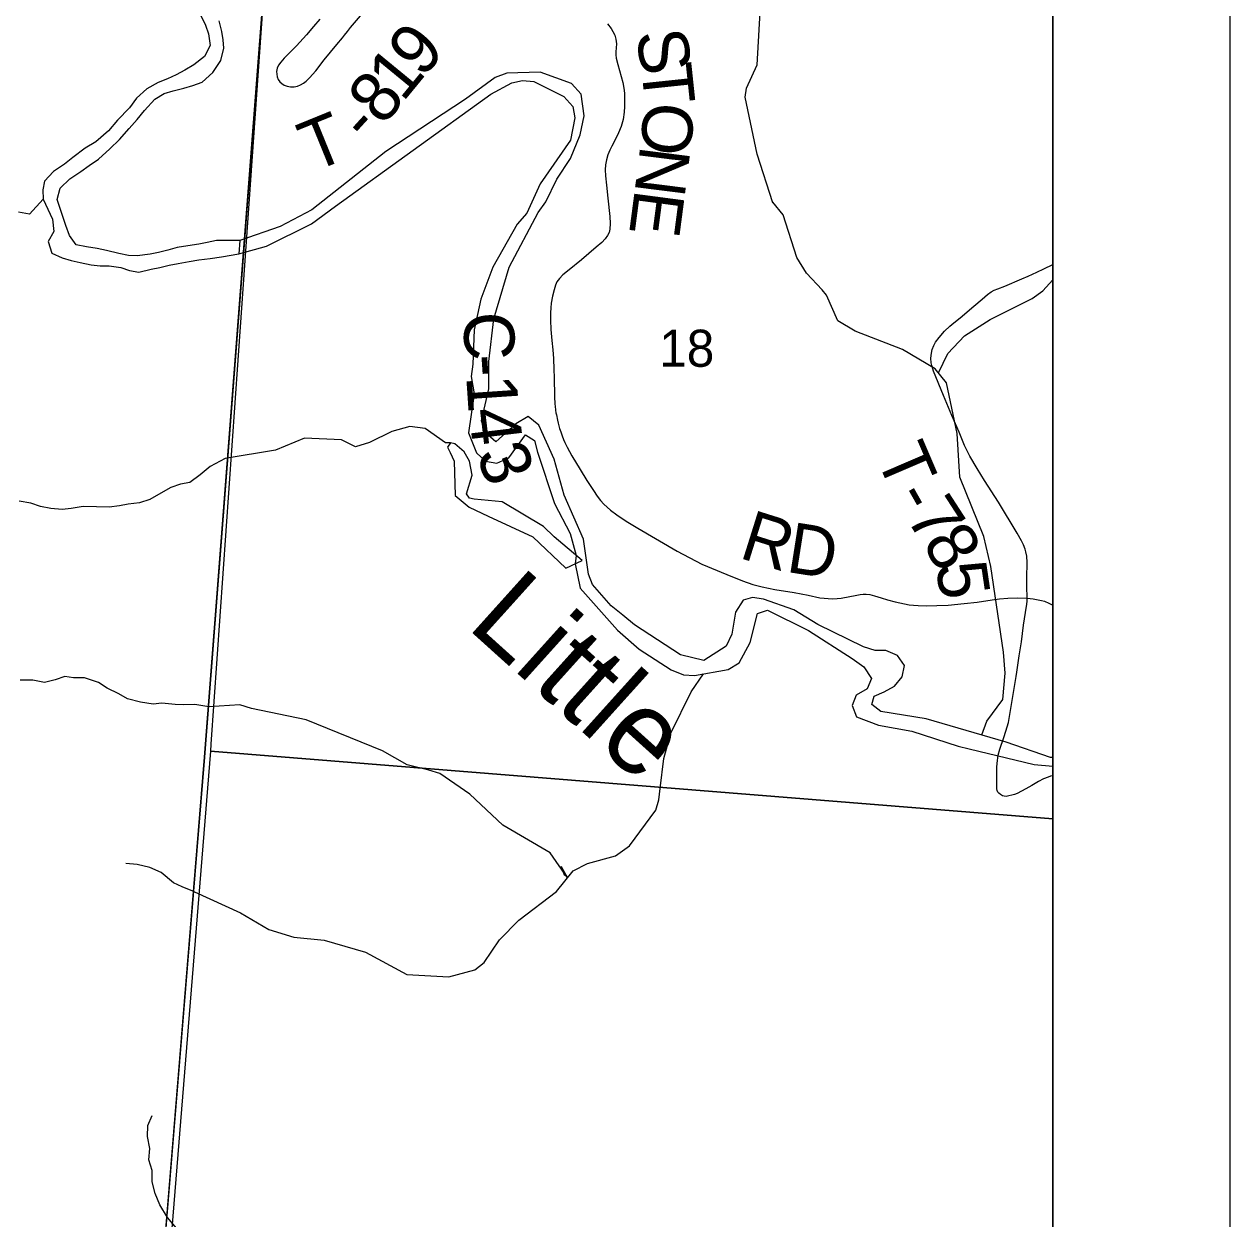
# Model space of a CAD drawing. Extents: x 0 to 42, y 0 to 22.
# Drawn here: x 8.319 to 9, y 18.254 to 18.928 of the extents above; entities that cross this region are included whole.
import ezdxf

# ---------------------------------------------------------------- set-up
doc = ezdxf.new("R2010")
doc.units = 0
for name, color, linetype in [('GM_X_County_Road', 7, 'Continuous'), ('GM_X_County_Road_Text', 7, 'Continuous'), ('GM_X_Major_River', 7, 'Continuous'), ('GM_X_Minor_River', 7, 'Continuous'), ('GM_X_Minor_River_Text', 7, 'Continuous'), ('GM_X_Section_Text', 7, 'Continuous'), ('GM_X_Township', 7, 'Continuous'), ('GM_X_Township_Road', 7, 'Continuous'), ('GM_X_Township_Road_Text', 7, 'Continuous'), ('GM_X_Unincorporated', 7, 'Continuous'), ('SH_Cut_Line', 7, 'Continuous'), ('SH_Data', 7, 'Continuous')]:
    doc.layers.add(name, color=color, linetype=linetype)

msp = doc.modelspace()

# ---------------------------------------------------------------- linework, layer by layer
at = {"layer": 'GM_X_County_Road'}
msp.add_lwpolyline([(8.64874, 18.9279), (8.6507, 18.9253), (8.65175, 18.92362), (8.65279, 18.92149), (8.65348, 18.91923), (8.65371, 18.91651), (8.65348, 18.91212), (8.65342, 18.91045), (8.65365, 18.90854), (8.65445, 18.90491), (8.65636, 18.89805), (8.65729, 18.89479), (8.65787, 18.89149), (8.65822, 18.88872), (8.65839, 18.88496), (8.65839, 18.88115), (8.65816, 18.87797), (8.65758, 18.87386), (8.65649, 18.86999), (8.65492, 18.86629), (8.65331, 18.86277), (8.65117, 18.85884), (8.65007, 18.85664), (8.64893, 18.85395), (8.6481, 18.85115), (8.64758, 18.84826), (8.64741, 18.84543), (8.64759, 18.84206), (8.64807, 18.83683), (8.64893, 18.82943), (8.65, 18.81921), (8.65016, 18.81518), (8.64996, 18.81208), (8.64955, 18.81018), (8.64874, 18.80838), (8.64747, 18.80653), (8.64556, 18.80451), (8.64239, 18.80175), (8.63409, 18.79476), (8.62706, 18.78912), (8.62349, 18.78619), (8.62152, 18.78417), (8.62019, 18.78221), (8.61944, 18.78041), (8.61851, 18.77776), (8.61759, 18.77423), (8.61695, 18.77024), (8.61667, 18.76758), (8.61661, 18.7647), (8.61655, 18.76059), (8.61678, 18.75533), (8.61727, 18.74923), (8.61788, 18.74395), (8.61823, 18.73904), (8.61848, 18.73287), (8.61864, 18.72822), (8.6188, 18.71765), (8.61901, 18.71332), (8.61914, 18.71204), (8.61942, 18.70987), (8.61963, 18.70836), (8.61983, 18.70714), (8.62045, 18.70418), (8.62086, 18.7025), (8.62123, 18.70101), (8.62164, 18.69956), (8.62227, 18.69771), (8.62314, 18.69534), (8.62395, 18.69332), (8.6247, 18.69153), (8.62593, 18.68902), (8.6286, 18.68415), (8.63323, 18.67647), (8.63708, 18.6701), (8.64088, 18.66448), (8.64296, 18.66125), (8.64475, 18.65882), (8.64666, 18.65674), (8.65036, 18.65339), (8.65394, 18.65073), (8.6592, 18.64726), (8.66579, 18.64327), (8.68804, 18.63033), (8.70191, 18.62304), (8.71607, 18.61721), (8.72494, 18.61351), (8.73075, 18.61149), (8.73606, 18.6101), (8.74314, 18.60875), (8.75415, 18.60695), (8.76201, 18.60548), (8.76848, 18.60403), (8.77091, 18.60369), (8.77328, 18.60351), (8.77588, 18.6034), (8.77837, 18.60351), (8.78056, 18.60374), (8.78935, 18.60548), (8.79137, 18.60582), (8.79305, 18.606), (8.79461, 18.606), (8.79675, 18.60576), (8.79935, 18.60513), (8.80316, 18.60397), (8.80669, 18.60287), (8.81114, 18.60172), (8.81906, 18.60009), (8.82137, 18.59976), (8.82399, 18.59956), (8.82894, 18.5994), (8.83451, 18.59958), (8.84101, 18.59987), (8.85003, 18.6008), (8.85743, 18.6016), (8.86587, 18.60287), (8.86991, 18.6034), (8.87459, 18.6038), (8.88008, 18.60403), (8.88562, 18.60386), (8.88891, 18.6034), (8.89082, 18.60312), (8.89362, 18.60255), (8.89532, 18.60202), (8.89784, 18.60092), (8.9, 18.59985)], dxfattribs=at)
at = {"layer": 'GM_X_Major_River'}
for p, q in [((8.44111, 18.80563), (8.44061, 18.79812)), ((8.63043, 18.62314), (8.63329, 18.60949))]:
    msp.add_line(p, q, dxfattribs=at)
for points in [[(8.41868, 18.93368), (8.42184, 18.92701), (8.4235, 18.92226), (8.42439, 18.91562), (8.42131, 18.90939), (8.41521, 18.9047), (8.41007, 18.90171), (8.40532, 18.89909), (8.40037, 18.89686), (8.39505, 18.89482), (8.38877, 18.89126), (8.38286, 18.886), (8.37884, 18.88054), (8.37215, 18.87358), (8.36699, 18.86755), (8.35993, 18.86136), (8.35384, 18.85761), (8.34697, 18.85236), (8.34221, 18.84861), (8.33592, 18.84449), (8.33095, 18.83903), (8.32996, 18.83411), (8.33011, 18.82899)], [(8.43215, 18.91404), (8.43181, 18.91878), (8.43109, 18.92353), (8.42944, 18.92961)], [(8.33806, 18.82874), (8.33982, 18.83517), (8.34517, 18.84043), (8.35145, 18.84455), (8.35622, 18.84793), (8.36136, 18.85149), (8.36785, 18.85731), (8.37319, 18.86257), (8.37874, 18.86879), (8.38314, 18.87387), (8.38735, 18.87895), (8.39327, 18.88535), (8.39841, 18.88853), (8.40354, 18.89001), (8.40961, 18.89147), (8.41474, 18.89314), (8.41986, 18.89499), (8.42597, 18.90044), (8.43038, 18.90723), (8.43215, 18.91404)], [(8.60964, 18.82131), (8.61396, 18.8274), (8.62004, 18.84028), (8.62782, 18.85182), (8.63334, 18.86527), (8.63544, 18.87588), (8.63376, 18.88819), (8.62829, 18.89427), (8.61071, 18.90054), (8.59197, 18.9), (8.58535, 18.89755), (8.56848, 18.88526), (8.52359, 18.85576), (8.4818, 18.82286)], [(8.49514, 18.82492), (8.58287, 18.88808), (8.59461, 18.89451), (8.60067, 18.89582), (8.6071, 18.89524), (8.62411, 18.88688), (8.62921, 18.88119), (8.63033, 18.87475), (8.62784, 18.86224), (8.61077, 18.83764), (8.60321, 18.8211)], [(8.33011, 18.82899), (8.33535, 18.81756), (8.33627, 18.81073), (8.33303, 18.80505), (8.33509, 18.7984), (8.34096, 18.79573), (8.34606, 18.79438), (8.35098, 18.79323), (8.35723, 18.79188), (8.36233, 18.7913), (8.36745, 18.79128), (8.37407, 18.79031), (8.37899, 18.78859), (8.3841, 18.78782), (8.39111, 18.7895), (8.39603, 18.79043), (8.40134, 18.79174), (8.40645, 18.79268), (8.41251, 18.7938), (8.41801, 18.79473), (8.42445, 18.79547), (8.43089, 18.79639), (8.44061, 18.79812)], [(8.44111, 18.80563), (8.43277, 18.80558), (8.42808, 18.80551), (8.42277, 18.80439), (8.41804, 18.80345), (8.41178, 18.80252), (8.40572, 18.80159), (8.40061, 18.80009), (8.3953, 18.79878), (8.39057, 18.79785), (8.38318, 18.79692), (8.37826, 18.79713), (8.37296, 18.79828), (8.36596, 18.80001), (8.36066, 18.80117), (8.35461, 18.80194), (8.34874, 18.8031), (8.34497, 18.80842), (8.34291, 18.81412), (8.33806, 18.82874)], [(8.44061, 18.79812), (8.45618, 18.80234), (8.48167, 18.81492), (8.49514, 18.82492)], [(8.4818, 18.82286), (8.46391, 18.81355), (8.44111, 18.80563)], [(8.60321, 18.8211), (8.59774, 18.81483), (8.58399, 18.79052), (8.57722, 18.77248), (8.57347, 18.75521), (8.57275, 18.73586), (8.57182, 18.72884), (8.57335, 18.71917), (8.57018, 18.69716), (8.57473, 18.68579), (8.57985, 18.68106), (8.58628, 18.67994), (8.59307, 18.68299), (8.6025, 18.69591), (8.60742, 18.6927), (8.60914, 18.68607), (8.61883, 18.65726), (8.62756, 18.64021), (8.63099, 18.62789), (8.63043, 18.62314)], [(8.9, 18.51379), (8.89869, 18.51378), (8.87372, 18.52244), (8.82852, 18.53561), (8.80299, 18.53991), (8.79788, 18.54369), (8.79919, 18.54844), (8.80486, 18.55092), (8.81071, 18.55416), (8.81505, 18.55948), (8.81636, 18.56574), (8.81238, 18.57142), (8.80576, 18.57425), (8.79971, 18.57424), (8.79328, 18.57631), (8.76735, 18.58895), (8.75392, 18.59727), (8.7367, 18.6033), (8.73046, 18.60423), (8.72536, 18.6027), (8.72103, 18.59586), (8.71897, 18.58353), (8.71577, 18.57669), (8.70312, 18.56869), (8.68988, 18.57189), (8.66395, 18.5887), (8.65733, 18.59419), (8.6507, 18.59948), (8.64028, 18.61141), (8.638, 18.61728), (8.63513, 18.637), (8.62431, 18.66182), (8.6186, 18.68229), (8.60986, 18.70143), (8.604, 18.70635), (8.59701, 18.70216), (8.58569, 18.69208), (8.57963, 18.69718), (8.57753, 18.70382), (8.58166, 18.72185), (8.58163, 18.7374), (8.58461, 18.76131), (8.59325, 18.79054), (8.60964, 18.82131)], [(8.63329, 18.60949), (8.65432, 18.58564), (8.66662, 18.57505), (8.6846, 18.56334), (8.6916, 18.56051), (8.69784, 18.56014), (8.71674, 18.5636), (8.72297, 18.56722), (8.72919, 18.57881), (8.73332, 18.59513), (8.73898, 18.59704), (8.76207, 18.58553), (8.78686, 18.56965), (8.7933, 18.56512), (8.79766, 18.55849), (8.79521, 18.5526), (8.78898, 18.54898), (8.78672, 18.54329), (8.78919, 18.53684), (8.80168, 18.53213), (8.8204, 18.52876), (8.84669, 18.52029), (8.85293, 18.51879), (8.88962, 18.50996), (8.9, 18.50893)]]:
    msp.add_lwpolyline(points, dxfattribs=at)
at = {"layer": 'GM_X_Minor_River'}
for points in [[(8.74207, 18.82694), (8.73315, 18.85423), (8.72649, 18.88646), (8.72724, 18.89159), (8.73309, 18.90468), (8.73532, 18.9411), (8.73455, 18.95172), (8.72924, 18.96195), (8.7247, 18.96593), (8.70766, 18.97519), (8.6997, 18.98409), (8.69478, 18.98844), (8.6925, 18.99792), (8.68075, 19.018), (8.67052, 19.02424)], [(8.33011, 18.82899), (8.32252, 18.8205), (8.31619, 18.82159)], [(8.8599, 18.52658), (8.86273, 18.53433), (8.8718, 18.54668), (8.8731, 18.56147), (8.87215, 18.57323), (8.86509, 18.62158), (8.8611, 18.63864), (8.84763, 18.672), (8.84609, 18.69665), (8.84, 18.72528), (8.83356, 18.73323), (8.81519, 18.74401), (8.78851, 18.75439), (8.77866, 18.76025), (8.7724, 18.77484), (8.76994, 18.77768), (8.76104, 18.78715), (8.75554, 18.79605), (8.74794, 18.82012), (8.742, 18.82717)], [(8.83544, 18.73091), (8.84078, 18.74189), (8.85017, 18.75188), (8.86467, 18.76107), (8.88848, 18.77284), (8.8944, 18.77716), (8.9, 18.78335)], [(8.56003, 18.69134), (8.5572, 18.69136), (8.54584, 18.69949), (8.53714, 18.70061), (8.52693, 18.69775), (8.51445, 18.69166), (8.50651, 18.68917), (8.49856, 18.69314), (8.47775, 18.69405), (8.46129, 18.68738), (8.43294, 18.68258)], [(8.5625, 18.6908), (8.56004, 18.69137), (8.55834, 18.6889), (8.55986, 18.68605), (8.56213, 18.68113), (8.56273, 18.66178), (8.57068, 18.65516), (8.58128, 18.65006), (8.60664, 18.63835), (8.6252, 18.62075), (8.63443, 18.62498)], [(8.63443, 18.62498), (8.61856, 18.63837), (8.6125, 18.64424), (8.58921, 18.65823), (8.57351, 18.65972), (8.57086, 18.66028), (8.56916, 18.66274), (8.57236, 18.67318), (8.57084, 18.68114), (8.5678, 18.68626), (8.5625, 18.6908), (8.56004, 18.69137), (8.55834, 18.6889), (8.55986, 18.68605), (8.56213, 18.68113), (8.56273, 18.66178), (8.57068, 18.65516), (8.58128, 18.65006), (8.60664, 18.63835), (8.6252, 18.62075), (8.63443, 18.62498)], [(8.63443, 18.62498), (8.61856, 18.63837), (8.6125, 18.64424), (8.58921, 18.65823), (8.57351, 18.65972), (8.57086, 18.66028), (8.56916, 18.66274), (8.57236, 18.67318), (8.57084, 18.68114), (8.5678, 18.68626), (8.5625, 18.6908)], [(8.43294, 18.68258), (8.42444, 18.67804), (8.41878, 18.67329), (8.41292, 18.6691), (8.40763, 18.66814), (8.40215, 18.66623), (8.39667, 18.663), (8.39044, 18.65938), (8.38458, 18.65766), (8.37815, 18.65689), (8.37323, 18.65593), (8.36737, 18.65516), (8.36019, 18.65533), (8.35281, 18.65551), (8.346, 18.65435), (8.3409, 18.65377), (8.33447, 18.65433), (8.3286, 18.65545), (8.32312, 18.65734), (8.31668, 18.65846)], [(8.42364, 18.54239), (8.41581, 18.54373), (8.40957, 18.54352), (8.40465, 18.5437), (8.39709, 18.54445), (8.39217, 18.54406), (8.38517, 18.54518), (8.37779, 18.54706), (8.37287, 18.54971), (8.36624, 18.55292), (8.36132, 18.55613), (8.35356, 18.55877), (8.34732, 18.55876), (8.3424, 18.55951), (8.33692, 18.55779), (8.33087, 18.55626), (8.32425, 18.55757), (8.31725, 18.55756)], [(8.4155, 18.43805), (8.44146, 18.42621), (8.45749, 18.41677), (8.47168, 18.41248), (8.48873, 18.41082), (8.51218, 18.40398), (8.53539, 18.39144), (8.55909, 18.39011), (8.57373, 18.39398), (8.57908, 18.39812), (8.58773, 18.41096), (8.59864, 18.42208), (8.61985, 18.43824), (8.62925, 18.44995), (8.63744, 18.45406), (8.65322, 18.4583), (8.66105, 18.46412), (8.67603, 18.48414), (8.6776, 18.49001), (8.67842, 18.49646), (8.68048, 18.51335), (8.6844, 18.52757), (8.696, 18.55084), (8.70292, 18.56107)], [(8.62467, 18.44713), (8.62263, 18.45228), (8.62608, 18.446), (8.61626, 18.46012), (8.58966, 18.47572), (8.57105, 18.49316), (8.55409, 18.50489), (8.54785, 18.50665), (8.53555, 18.50979), (8.52178, 18.51769), (8.4787, 18.53513), (8.44785, 18.54146), (8.44123, 18.54361), (8.42364, 18.54239)], [(8.4155, 18.43805), (8.40863, 18.44091), (8.40371, 18.44317), (8.3967, 18.44904), (8.39045, 18.45187), (8.38326, 18.45356), (8.37683, 18.45412)], [(8.40037, 18.25436), (8.39611, 18.26144), (8.39345, 18.26789), (8.39173, 18.27452), (8.39172, 18.28078), (8.38982, 18.28685), (8.39037, 18.2933), (8.38904, 18.29993), (8.38921, 18.30619), (8.39166, 18.31189)], [(8.41034, 18.24253), (8.40037, 18.25436)]]:
    msp.add_lwpolyline(points, dxfattribs=at)
at = {"layer": 'GM_X_Township'}
msp.add_lwpolyline([(8.5294, 20.03351), (8.48531, 19.43126), (8.46517, 19.12289), (8.46366, 19.1008), (8.46152, 19.07253), (8.46207, 19.06399), (8.4621, 19.05934), (8.4614, 19.04662), (8.46117, 19.04011), (8.46085, 19.02695), (8.42127, 18.51405), (8.38769, 18.10646)], dxfattribs=at)
at = {"layer": 'GM_X_Township_Road'}
msp.add_lwpolyline([(8.9, 16.95771), (8.9, 20.00639), (8.75955, 20.01746), (8.65628, 20.02413), (8.5294, 20.03351), (8.48531, 19.43126), (8.46517, 19.12289), (8.46366, 19.1008), (8.46152, 19.07253), (8.46207, 19.06399), (8.4621, 19.05934), (8.4614, 19.04662), (8.46117, 19.04011), (8.46085, 19.02695), (8.42127, 18.51405), (8.38769, 18.10646), (8.32232, 17.47301), (8.30468, 17.09885), (8.29856, 17.02621), (8.2967, 17.00562), (8.30518, 17.00518), (8.669, 16.9761)], close=True, dxfattribs=at)
for points in [[(8.48629, 18.9305), (8.48276, 18.92628), (8.47883, 18.92166), (8.47311, 18.91553), (8.46615, 18.9084), (8.46429, 18.90631), (8.46308, 18.9045), (8.46233, 18.90281), (8.46196, 18.90099), (8.46198, 18.89944), (8.4623, 18.89792), (8.46288, 18.89648), (8.46374, 18.89519), (8.46485, 18.89412), (8.46616, 18.89331), (8.46792, 18.89267), (8.46975, 18.89232), (8.47192, 18.89236), (8.47374, 18.89274), (8.47545, 18.89343), (8.47707, 18.89436), (8.47857, 18.89548), (8.48058, 18.89742), (8.48404, 18.90141), (8.48887, 18.90748), (8.4959, 18.91617), (8.49905, 18.91999), (8.50023, 18.92143), (8.50195, 18.92362), (8.50371, 18.92578), (8.50937, 18.93234)], [(8.88562, 18.60386), (8.88546, 18.61062), (8.88542, 18.61525), (8.88554, 18.62385), (8.88532, 18.62754), (8.88487, 18.62993), (8.88441, 18.63142), (8.88346, 18.63393), (8.88239, 18.63609), (8.87992, 18.64045), (8.86936, 18.65788), (8.86153, 18.67024), (8.85728, 18.677), (8.85317, 18.68389), (8.85012, 18.68999), (8.84712, 18.69737), (8.84311, 18.70676), (8.83838, 18.71805), (8.83277, 18.73185), (8.83172, 18.7351), (8.83142, 18.73651), (8.83125, 18.73917), (8.83149, 18.74211), (8.83195, 18.74412), (8.83283, 18.7463), (8.8339, 18.74818), (8.83595, 18.75089), (8.83899, 18.75438), (8.84184, 18.75721), (8.84423, 18.75916), (8.84782, 18.76187), (8.85555, 18.76849), (8.86009, 18.77254), (8.86314, 18.77517), (8.86521, 18.77654), (8.86702, 18.77749), (8.86911, 18.77834), (8.87301, 18.77979), (8.88257, 18.78388), (8.88618, 18.7855), (8.89107, 18.7878), (8.895, 18.78953), (8.9, 18.79207)], [(8.9, 18.50352), (8.89876, 18.50327), (8.89737, 18.50286), (8.89477, 18.50182), (8.89202, 18.50038), (8.88813, 18.49803), (8.88487, 18.49615), (8.87992, 18.49356), (8.87839, 18.49296), (8.87697, 18.49254), (8.87517, 18.49215), (8.87368, 18.49194), (8.87269, 18.49201), (8.87163, 18.49233), (8.87049, 18.49303), (8.86957, 18.49378), (8.86911, 18.49434), (8.86872, 18.49516), (8.86851, 18.49619), (8.8684, 18.49753), (8.86837, 18.49944), (8.8684, 18.50419), (8.86854, 18.50858), (8.86876, 18.51212), (8.86925, 18.51517), (8.87021, 18.5185), (8.87248, 18.52516), (8.87361, 18.52866), (8.87435, 18.53114), (8.87499, 18.53359), (8.87567, 18.53696), (8.87752, 18.54829), (8.87931, 18.55963), (8.8797, 18.56206), (8.88113, 18.57125), (8.8823, 18.57923), (8.88345, 18.58847), (8.88466, 18.59565), (8.88544, 18.60032), (8.88558, 18.60205), (8.88562, 18.60386)]]:
    msp.add_lwpolyline(points, dxfattribs=at)
at = {"layer": 'GM_X_Unincorporated'}
for points in [[(8.9, 18.47928), (8.9, 18.98896), (8.4604, 19.02708), (8.4249, 18.52131), (8.42464, 18.51753)], [(8.9, 18.16608), (8.9, 18.47928), (8.42464, 18.51753), (8.38436, 18.0206), (8.384, 18.01657), (8.88396, 17.97572)]]:
    msp.add_lwpolyline(points, close=True, dxfattribs=at)
at = {"layer": 'SH_Cut_Line'}
for points in [[(8.17227, 15.49063), (8.24231, 16.32059), (8.26133, 16.54947), (8.2967, 17.00562), (8.29856, 17.02621), (8.30468, 17.09885), (8.32232, 17.47301), (8.38769, 18.10646), (8.42127, 18.51405), (8.46085, 19.02695), (8.46117, 19.04011), (8.4614, 19.04662), (8.4621, 19.05934), (8.46207, 19.06399), (8.46152, 19.07253), (8.46366, 19.1008), (8.46517, 19.12289), (8.48531, 19.43126), (8.5294, 20.03351), (8.55155, 20.24789), (8.57059, 20.47391), (8.6039, 20.89865), (8.604, 20.9), (2.1, 20.9)], [(8.9, 14.1), (8.9, 20.00639), (8.75955, 20.01746), (8.65628, 20.02413), (8.5294, 20.03351), (8.48531, 19.43126), (8.46517, 19.12289), (8.46366, 19.1008), (8.46152, 19.07253), (8.46207, 19.06399), (8.4621, 19.05934), (8.4614, 19.04662), (8.46117, 19.04011), (8.46085, 19.02695), (8.42127, 18.51405), (8.38769, 18.10646), (8.32232, 17.47301), (8.30468, 17.09885), (8.29856, 17.02621), (8.2967, 17.00562), (8.26133, 16.54947), (8.24231, 16.32059), (8.17227, 15.49063)]]:
    msp.add_lwpolyline(points, dxfattribs=at)
at = {"layer": 'SH_Data'}
for p, q in [((9, 21), (9, 14)), ((8.9, 20.9), (8.9, 14.1))]:
    msp.add_line(p, q, dxfattribs=at)

# ---------------------------------------------------------------- texts
at = {"layer": 'GM_X_County_Road_Text'}
for s, rotation, p in [('S', 279.69902, (8.66445, 18.92254)), ('T', 276.02831, (8.66761, 18.90412)), ('O', 264.21473, (8.66984, 18.88454)), ('N', 262.80675, (8.66734, 18.85985)), ('E', 262.4896, (8.66422, 18.83508)), ('C', 272.11591, (8.56726, 18.76487)), ('-', 273.78657, (8.56816, 18.74065)), ('1', 273.85967, (8.56894, 18.72897)), ('4', 276.81554, (8.57026, 18.70991)), ('3', 291.32112, (8.57425, 18.68494)), ('R', 342.5426, (8.72226, 18.62676)), ('D', 351.0353, (8.74892, 18.61873))]:
    msp.add_text(s, height=0.02841, rotation=rotation, dxfattribs=at).set_placement(p)
at = {"layer": 'GM_X_Minor_River_Text'}
msp.add_text('Little', height=0.047349, rotation=317.99711, dxfattribs=at).set_placement((8.56857, 18.58758))
at = {"layer": 'GM_X_Section_Text'}
msp.add_text('18', height=0.020928, rotation=0.00001, dxfattribs=at).set_placement((8.67786, 18.73434))
at = {"layer": 'GM_X_Township_Road_Text'}
for s, rotation, p in [('9', 49.2336, (8.54412, 18.89661)), ('1', 50.61686, (8.53313, 18.88322)), ('8', 50.93767, (8.52213, 18.86967)), ('T', 22.15635, (8.48222, 18.84387)), ('-', 47.61879, (8.5131, 18.85969)), ('T', 293.22448, (8.80001, 18.68373)), ('-', 299.47462, (8.80989, 18.66118)), ('7', 302.90876, (8.81659, 18.64943)), ('8', 300.72994, (8.82595, 18.63498)), ('5', 278.451, (8.83392, 18.62268))]:
    msp.add_text(s, height=0.02841, rotation=rotation, dxfattribs=at).set_placement(p)

doc.saveas('drawing.dxf')
